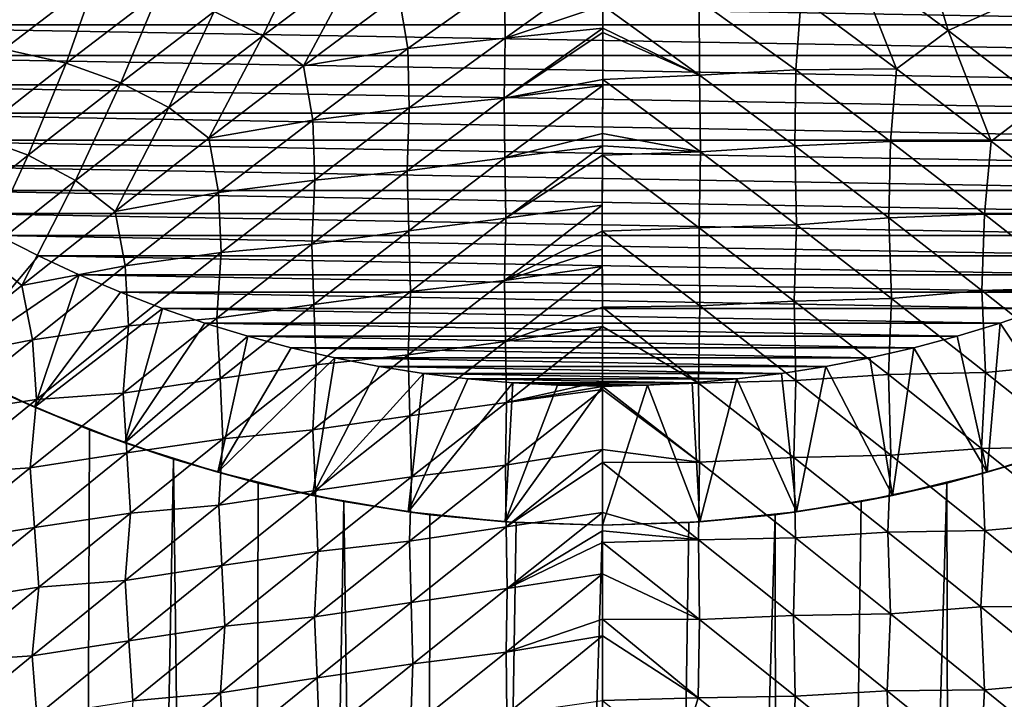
# Model space of a CAD drawing. Header units: metres. Extents: x -105 to 105, y -72 to 59.
# Tile 264 of 414: x -4 to 3, y -6 to -1. Entities that reach past the tile are written whole.
import ezdxf

# ---------------------------------------------------------------- set-up
doc = ezdxf.new("R2010")
doc.units = ezdxf.units.M
doc.layers.add('solid_509431_AD150_SW0001', color=7, linetype='CONTINUOUS')

msp = doc.modelspace()

# ---------------------------------------------------------------- linework, layer by layer
at = {"layer": 'solid_509431_AD150_SW0001'}
for points in [[(1.804421, -0.68958, 16.799105), (2.484425, -1.195985, 16.799496), (2.272971, -0.48595, 16.793667)], [(2.484425, -1.195985, 16.799496), (2.943957, -0.989472, 16.792767), (2.272971, -0.48595, 16.793667)], [(-2.11612, -0.552091, 16.79562), (-2.79005, -1.058061, 16.795267), (-2.441245, -1.232723, 16.800074)], [(-2.11612, -0.552091, 16.79562), (-2.441245, -1.232723, 16.800074), (-1.760559, -0.724785, 16.799625)], [(1.428349, -0.960345, 16.802675), (2.114647, -1.470606, 16.80332), (1.804421, -0.68958, 16.799105)], [(2.114647, -1.470606, 16.80332), (2.484425, -1.195985, 16.799496), (1.804421, -0.68958, 16.799105)], [(-1.760559, -0.724785, 16.799625), (-2.441245, -1.232723, 16.800074), (-2.149046, -1.450451, 16.803051)], [(-1.760559, -0.724785, 16.799625), (-2.149046, -1.450451, 16.803051), (-1.463417, -0.939696, 16.802437)], [(-0.000993, -0.749452, 16.772842), (-0.703855, -0.831634, 16.793709), (-0.699247, -1.249618, 16.799053)], [(-0.000993, -0.749452, 16.772842), (-0.699247, -1.249618, 16.799053), (0.001574, -1.016142, 16.778547)], [(-4.205343, -0.813809, 16.769411), (-4.299398, -1.330786, 16.759966), (-3.641806, -0.82516, 16.780527)], [(-3.641806, -0.82516, 16.780527), (-4.299398, -1.330786, 16.759966), (-3.855609, -1.431204, 16.76969)], [(-3.641806, -0.82516, 16.780527), (-3.855609, -1.431204, 16.76969), (-3.190582, -0.92252, 16.788725)], [(-1.463417, -0.939696, 16.802437), (-1.400016, -1.324029, 16.805529), (-0.703855, -0.831634, 16.793709)], [(-0.699247, -1.249618, 16.799053), (-0.703855, -0.831634, 16.793709), (-1.400016, -1.324029, 16.805529)], [(6.425641, -1.153846, -45.25), (-6.425641, -1.153846, -45.25), (-6.653815, -0.92567, -45.25)], [(6.653815, -0.92567, -45.25), (6.425641, -1.153846, -45.25), (-6.653815, -0.92567, -45.25)], [(-3.190582, -0.92252, 16.788725), (-3.855609, -1.431204, 16.76969), (-3.461147, -1.5706, 16.777431)], [(-3.190582, -0.92252, 16.788725), (-3.461147, -1.5706, 16.777431), (-2.79005, -1.058061, 16.795267)], [(-1.463417, -0.939696, 16.802437), (-2.149046, -1.450451, 16.803051), (-1.400016, -1.324029, 16.805529)], [(0.697381, -1.516925, 16.800631), (0.695617, -0.979685, 16.795788), (0.001574, -1.016142, 16.778547)], [(0.695617, -0.979685, 16.795788), (1.389881, -1.477582, 16.806168), (1.428349, -0.960345, 16.802675)], [(0.697381, -1.516925, 16.800631), (1.389881, -1.477582, 16.806168), (0.695617, -0.979685, 16.795788)], [(1.389881, -1.477582, 16.806168), (2.114647, -1.470606, 16.80332), (1.428349, -0.960345, 16.802675)], [(2.484425, -1.195985, 16.799496), (3.159886, -1.712009, 16.782499), (2.943957, -0.989472, 16.792767)], [(-2.79005, -1.058061, 16.795267), (-3.461147, -1.5706, 16.777431), (-3.11722, -1.749148, 16.782906)], [(-2.79005, -1.058061, 16.795267), (-3.11722, -1.749148, 16.782906), (-2.441245, -1.232723, 16.800074)], [(-0.699247, -1.249618, 16.799053), (0.002395, -1.177815, 16.78116), (0.001574, -1.016142, 16.778547)], [(0.697381, -1.516925, 16.800631), (0.001574, -1.016142, 16.778547), (0.002395, -1.177815, 16.78116)], [(6.189544, -1.374009, -45.25), (-6.189544, -1.374009, -45.25), (-6.425641, -1.153846, -45.25)], [(6.425641, -1.153846, -45.25), (6.189544, -1.374009, -45.25), (-6.425641, -1.153846, -45.25)], [(0.002498, -1.209635, 16.781599), (0.002395, -1.177815, 16.78116), (-0.707663, -1.681795, 16.801123)], [(-0.699247, -1.249618, 16.799053), (-0.707663, -1.681795, 16.801123), (0.002395, -1.177815, 16.78116)], [(0.697381, -1.516925, 16.800631), (0.002395, -1.177815, 16.78116), (0.002498, -1.209635, 16.781599)], [(2.114647, -1.470606, 16.80332), (2.794694, -1.990641, 16.786116), (2.484425, -1.195985, 16.799496)], [(2.794694, -1.990641, 16.786116), (3.159886, -1.712009, 16.782499), (2.484425, -1.195985, 16.799496)], [(-2.441245, -1.232723, 16.800074), (-3.11722, -1.749148, 16.782906), (-2.828644, -1.970189, 16.785742)], [(-2.441245, -1.232723, 16.800074), (-2.828644, -1.970189, 16.785742), (-2.149046, -1.450451, 16.803051)], [(-0.699247, -1.249618, 16.799053), (-1.400016, -1.324029, 16.805529), (-1.38861, -1.751969, 16.805954)], [(-0.699247, -1.249618, 16.799053), (-1.38861, -1.751969, 16.805954), (-0.707663, -1.681795, 16.801123)], [(0.002498, -1.209635, 16.781599), (-0.707663, -1.681795, 16.801123), (0.002494, -1.548774, 16.784872)], [(0.697381, -1.516925, 16.800631), (0.002498, -1.209635, 16.781599), (0.002494, -1.548774, 16.784872)], [(-4.299398, -1.330786, 16.759966), (-4.516192, -1.94956, 16.734247), (-3.855609, -1.431204, 16.76969)], [(-2.149046, -1.450451, 16.803051), (-2.08215, -1.840395, 16.801409), (-1.400016, -1.324029, 16.805529)], [(-1.38861, -1.751969, 16.805954), (-1.400016, -1.324029, 16.805529), (-2.08215, -1.840395, 16.801409)], [(5.94577, -1.585923, -45.25), (-5.94577, -1.585923, -45.25), (-6.189544, -1.374009, -45.25)], [(6.189544, -1.374009, -45.25), (5.94577, -1.585923, -45.25), (-6.189544, -1.374009, -45.25)], [(-3.855609, -1.431204, 16.76969), (-4.516192, -1.94956, 16.734247), (-4.127859, -2.091281, 16.742533)], [(-3.855609, -1.431204, 16.76969), (-4.127859, -2.091281, 16.742533), (-3.461147, -1.5706, 16.777431)], [(-2.149046, -1.450451, 16.803051), (-2.828644, -1.970189, 16.785742), (-2.08215, -1.840395, 16.801409)], [(1.382078, -2.02503, 16.8046), (1.389881, -1.477582, 16.806168), (0.697381, -1.516925, 16.800631)], [(1.382078, -2.02503, 16.8046), (2.070492, -1.993754, 16.799746), (1.389881, -1.477582, 16.806168)], [(1.389881, -1.477582, 16.806168), (2.070492, -1.993754, 16.799746), (2.114647, -1.470606, 16.80332)], [(2.070492, -1.993754, 16.799746), (2.794694, -1.990641, 16.786116), (2.114647, -1.470606, 16.80332)], [(-0.707663, -1.681795, 16.801123), (0.002373, -1.591832, 16.785118), (0.002494, -1.548774, 16.784872)], [(0.002494, -1.548774, 16.784872), (0.002373, -1.591832, 16.785118), (0.000722, -1.934663, 16.78599)], [(0.705492, -2.068486, 16.800592), (0.002494, -1.548774, 16.784872), (0.000722, -1.934663, 16.78599)], [(0.697381, -1.516925, 16.800631), (0.002494, -1.548774, 16.784872), (0.705492, -2.068486, 16.800592)], [(1.382078, -2.02503, 16.8046), (0.697381, -1.516925, 16.800631), (0.705492, -2.068486, 16.800592)], [(5.694747, -1.789194, -45.25), (-5.694747, -1.789194, -45.25), (-5.94577, -1.585923, -45.25)], [(5.94577, -1.585923, -45.25), (5.694747, -1.789194, -45.25), (-5.94577, -1.585923, -45.25)], [(-3.461147, -1.5706, 16.777431), (-4.127859, -2.091281, 16.742533), (-3.788777, -2.272148, 16.748051)], [(-3.461147, -1.5706, 16.777431), (-3.788777, -2.272148, 16.748051), (-3.11722, -1.749148, 16.782906)], [(-0.707663, -1.681795, 16.801123), (-0.701663, -2.11078, 16.800257), (0.002373, -1.591832, 16.785118)], [(0.002373, -1.591832, 16.785118), (-0.701663, -2.11078, 16.800257), (0.000722, -1.934663, 16.78599)], [(-0.707663, -1.681795, 16.801123), (-1.402878, -2.20316, 16.802967), (-0.701663, -2.11078, 16.800257)], [(-1.38861, -1.751969, 16.805954), (-1.402878, -2.20316, 16.802967), (-0.707663, -1.681795, 16.801123)], [(-3.11722, -1.749148, 16.782906), (-3.788777, -2.272148, 16.748051), (-3.503459, -2.495532, 16.750292)], [(-3.11722, -1.749148, 16.782906), (-3.503459, -2.495532, 16.750292), (-2.828644, -1.970189, 16.785742)], [(-1.38861, -1.751969, 16.805954), (-2.08215, -1.840395, 16.801409), (-2.066596, -2.270095, 16.795681)], [(-1.38861, -1.751969, 16.805954), (-2.066596, -2.270095, 16.795681), (-1.402878, -2.20316, 16.802967)], [(2.794694, -1.990641, 16.786116), (3.469986, -2.516691, 16.750793), (3.159886, -1.712009, 16.782499)], [(5.43703, -1.983397, -45.25), (-5.43703, -1.983397, -45.25), (-5.694747, -1.789194, -45.25)], [(5.694747, -1.789194, -45.25), (5.43703, -1.983397, -45.25), (-5.694747, -1.789194, -45.25)], [(-2.828644, -1.970189, 16.785742), (-2.759614, -2.360475, 16.7785), (-2.08215, -1.840395, 16.801409)], [(-2.066596, -2.270095, 16.795681), (-2.08215, -1.840395, 16.801409), (-2.759614, -2.360475, 16.7785)], [(-4.516192, -1.94956, 16.734247), (-4.79025, -2.618544, 16.690418), (-4.127859, -2.091281, 16.742533)], [(-2.828644, -1.970189, 16.785742), (-3.503459, -2.495532, 16.750292), (-2.759614, -2.360475, 16.7785)], [(-0.701663, -2.11078, 16.800257), (0.000223, -2.024429, 16.785942), (0.000722, -1.934663, 16.78599)], [(0.705492, -2.068486, 16.800592), (0.000722, -1.934663, 16.78599), (0.000223, -2.024429, 16.785942)], [(5.172636, -2.168528, -45.25), (-5.172636, -2.168528, -45.25), (-5.43703, -1.983397, -45.25)], [(5.43703, -1.983397, -45.25), (5.172636, -2.168528, -45.25), (-5.43703, -1.983397, -45.25)], [(-0.701663, -2.11078, 16.800257), (-0.695626, -2.544747, 16.797039), (0.000223, -2.024429, 16.785942)], [(0.000223, -2.024429, 16.785942), (-0.695626, -2.544747, 16.797039), (-0.000114, -2.090086, 16.785847)], [(0.000223, -2.024429, 16.785942), (-0.000114, -2.090086, 16.785847), (0.705492, -2.068486, 16.800592)], [(1.382078, -2.02503, 16.8046), (0.705492, -2.068486, 16.800592), (1.395298, -2.592262, 16.797789)], [(2.057652, -2.54248, 16.790438), (2.070492, -1.993754, 16.799746), (1.382078, -2.02503, 16.8046)], [(2.057652, -2.54248, 16.790438), (1.382078, -2.02503, 16.8046), (1.395298, -2.592262, 16.797789)], [(2.057652, -2.54248, 16.790438), (2.746646, -2.514568, 16.774704), (2.070492, -1.993754, 16.799746)], [(2.070492, -1.993754, 16.799746), (2.746646, -2.514568, 16.774704), (2.794694, -1.990641, 16.786116)], [(2.746646, -2.514568, 16.774704), (3.469986, -2.516691, 16.750793), (2.794694, -1.990641, 16.786116)], [(-4.127859, -2.091281, 16.742533), (-4.79025, -2.618544, 16.690418), (-4.455213, -2.802201, 16.695778)], [(-4.127859, -2.091281, 16.742533), (-4.455213, -2.802201, 16.695778), (-3.788777, -2.272148, 16.748051)], [(-1.402878, -2.20316, 16.802967), (-1.391065, -2.635763, 16.797169), (-0.701663, -2.11078, 16.800257)], [(-0.701663, -2.11078, 16.800257), (-1.391065, -2.635763, 16.797169), (-0.695626, -2.544747, 16.797039)], [(-0.695626, -2.544747, 16.797039), (-0.001148, -2.449749, 16.784504), (-0.000114, -2.090086, 16.785847)], [(-0.000114, -2.090086, 16.785847), (-0.001148, -2.449749, 16.784504), (-0.001165, -2.637169, 16.783329)], [(0.69555, -2.614467, 16.796352), (-0.000114, -2.090086, 16.785847), (-0.001165, -2.637169, 16.783329)], [(0.705492, -2.068486, 16.800592), (-0.000114, -2.090086, 16.785847), (0.69555, -2.614467, 16.796352)], [(1.395298, -2.592262, 16.797789), (0.705492, -2.068486, 16.800592), (0.69555, -2.614467, 16.796352)], [(4.901805, -2.344411, -45.25), (-4.901805, -2.344411, -45.25), (-5.172636, -2.168528, -45.25)], [(5.172636, -2.168528, -45.25), (4.901805, -2.344411, -45.25), (-5.172636, -2.168528, -45.25)], [(-1.402878, -2.20316, 16.802967), (-2.090066, -2.730915, 16.785503), (-1.391065, -2.635763, 16.797169)], [(-2.066596, -2.270095, 16.795681), (-2.090066, -2.730915, 16.785503), (-1.402878, -2.20316, 16.802967)], [(-3.788777, -2.272148, 16.748051), (-4.455213, -2.802201, 16.695778), (-4.172626, -3.027727, 16.697168)], [(-3.788777, -2.272148, 16.748051), (-4.172626, -3.027727, 16.697168), (-3.503459, -2.495532, 16.750292)], [(-2.066596, -2.270095, 16.795681), (-2.759614, -2.360475, 16.7785), (-2.73971, -2.79061, 16.766567)], [(-2.066596, -2.270095, 16.795681), (-2.73971, -2.79061, 16.766567), (-2.090066, -2.730915, 16.785503)], [(4.624904, -2.51079, -45.25), (-4.624904, -2.51079, -45.25), (-4.901805, -2.344411, -45.25)], [(4.901805, -2.344411, -45.25), (4.624904, -2.51079, -45.25), (-4.901805, -2.344411, -45.25)], [(-3.503459, -2.495532, 16.750292), (-3.430951, -2.887363, 16.737734), (-2.759614, -2.360475, 16.7785)], [(-2.73971, -2.79061, 16.766567), (-2.759614, -2.360475, 16.7785), (-3.430951, -2.887363, 16.737734)], [(-0.001165, -2.637169, 16.783329), (-0.001148, -2.449749, 16.784504), (-0.702935, -2.991401, 16.791655)], [(-0.695626, -2.544747, 16.797039), (-0.702935, -2.991401, 16.791655), (-0.001148, -2.449749, 16.784504)], [(4.342525, -2.667311, -45.25), (-4.342525, -2.667311, -45.25), (-4.624904, -2.51079, -45.25)], [(4.624904, -2.51079, -45.25), (4.342525, -2.667311, -45.25), (-4.624904, -2.51079, -45.25)], [(-3.503459, -2.495532, 16.750292), (-4.172626, -3.027727, 16.697168), (-3.430951, -2.887363, 16.737734)], [(-1.391065, -2.635763, 16.797169), (-1.380127, -3.069921, 16.78904), (-0.695626, -2.544747, 16.797039)], [(-0.695626, -2.544747, 16.797039), (-1.380127, -3.069921, 16.78904), (-0.702935, -2.991401, 16.791655)], [(2.057652, -2.54248, 16.790438), (1.395298, -2.592262, 16.797789), (2.078414, -3.119974, 16.775469)], [(2.727613, -3.064073, 16.757849), (2.746646, -2.514568, 16.774704), (2.057652, -2.54248, 16.790438)], [(2.727613, -3.064073, 16.757849), (2.057652, -2.54248, 16.790438), (2.078414, -3.119974, 16.775469)], [(2.727613, -3.064073, 16.757849), (3.416312, -3.041719, 16.731794), (2.746646, -2.514568, 16.774704)], [(2.746646, -2.514568, 16.774704), (3.416312, -3.041719, 16.731794), (3.469986, -2.516691, 16.750793)], [(0.69555, -2.614467, 16.796352), (-0.001165, -2.637169, 16.783329), (0.699138, -3.17452, 16.788816)], [(1.395298, -2.592262, 16.797789), (0.69555, -2.614467, 16.796352), (1.379242, -3.139148, 16.787529)], [(1.379242, -3.139148, 16.787529), (0.69555, -2.614467, 16.796352), (0.699138, -3.17452, 16.788816)], [(2.078414, -3.119974, 16.775469), (1.395298, -2.592262, 16.797789), (1.379242, -3.139148, 16.787529)], [(-4.715661, -3.600827, -44.25), (-4.342525, -2.667311, -45.25), (-4.054989, -2.813819, -45.25)], [(4.054989, -2.813819, -45.25), (-4.054989, -2.813819, -45.25), (-4.342525, -2.667311, -45.25)], [(4.342525, -2.667311, -45.25), (4.054989, -2.813819, -45.25), (-4.342525, -2.667311, -45.25)], [(-2.090066, -2.730915, 16.785503), (-2.073748, -3.16306, 16.774336), (-1.391065, -2.635763, 16.797169)], [(-1.391065, -2.635763, 16.797169), (-2.073748, -3.16306, 16.774336), (-1.380127, -3.069921, 16.78904)], [(-0.001165, -2.637169, 16.783329), (-0.702935, -2.991401, 16.791655), (-0.001056, -2.766661, 16.782349)], [(-0.000494, -3.183593, 16.778378), (-0.001165, -2.637169, 16.783329), (-0.001056, -2.766661, 16.782349)], [(0.699138, -3.17452, 16.788816), (-0.001165, -2.637169, 16.783329), (-0.000494, -3.183593, 16.778378)], [(-2.090066, -2.730915, 16.785503), (-2.770717, -3.263051, 16.749023), (-2.073748, -3.16306, 16.774336)], [(-2.73971, -2.79061, 16.766567), (-2.770717, -3.263051, 16.749023), (-2.090066, -2.730915, 16.785503)], [(-4.455213, -2.802201, 16.695778), (-4.83833, -3.561339, 16.625622), (-4.172626, -3.027727, 16.697168)], [(-4.715661, -3.600827, -44.25), (-4.054989, -2.813819, -45.25), (-3.76243, -2.950241, -45.25)], [(3.76243, -2.950241, -45.25), (-3.76243, -2.950241, -45.25), (-4.054989, -2.813819, -45.25)], [(4.054989, -2.813819, -45.25), (3.76243, -2.950241, -45.25), (-4.054989, -2.813819, -45.25)], [(-2.73971, -2.79061, 16.766567), (-3.430951, -2.887363, 16.737734), (-3.406082, -3.317922, 16.719784)], [(-2.73971, -2.79061, 16.766567), (-3.406082, -3.317922, 16.719784), (-2.770717, -3.263051, 16.749023)], [(-0.702935, -2.991401, 16.791655), (-0.0009, -2.890517, 16.781292), (-0.001056, -2.766661, 16.782349)], [(-0.001056, -2.766661, 16.782349), (-0.0009, -2.890517, 16.781292), (-0.000494, -3.183593, 16.778378)], [(-4.172626, -3.027727, 16.697168), (-4.097068, -3.418832, 16.679014), (-3.430951, -2.887363, 16.737734)], [(-3.406082, -3.317922, 16.719784), (-3.430951, -2.887363, 16.737734), (-4.097068, -3.418832, 16.679014)], [(-0.702935, -2.991401, 16.791655), (-0.696917, -3.429145, 16.784569), (-0.0009, -2.890517, 16.781292)], [(-0.0009, -2.890517, 16.781292), (-0.696917, -3.429145, 16.784569), (-0.000494, -3.183593, 16.778378)], [(-4.083696, -3.901379, -44.25), (-4.715661, -3.600827, -44.25), (-3.76243, -2.950241, -45.25)], [(-4.083696, -3.901379, -44.25), (-3.76243, -2.950241, -45.25), (-3.465084, -3.076462, -45.25)], [(3.465084, -3.076462, -45.25), (-3.465084, -3.076462, -45.25), (-3.76243, -2.950241, -45.25)], [(3.76243, -2.950241, -45.25), (3.465084, -3.076462, -45.25), (-3.76243, -2.950241, -45.25)], [(-4.172626, -3.027727, 16.697168), (-4.83833, -3.561339, 16.625622), (-4.097068, -3.418832, 16.679014)], [(-0.702935, -2.991401, 16.791655), (-1.39588, -3.526285, 16.778362), (-0.696917, -3.429145, 16.784569)], [(-1.380127, -3.069921, 16.78904), (-1.39588, -3.526285, 16.778362), (-0.702935, -2.991401, 16.791655)], [(3.390913, -3.590718, 16.707439), (3.416312, -3.041719, 16.731794), (2.727613, -3.064073, 16.757849)], [(-4.083696, -3.901379, -44.25), (-3.465084, -3.076462, -45.25), (-3.163538, -3.192209, -45.25)], [(3.163538, -3.192209, -45.25), (-3.163538, -3.192209, -45.25), (-3.465084, -3.076462, -45.25)], [(3.465084, -3.076462, -45.25), (3.163538, -3.192209, -45.25), (-3.465084, -3.076462, -45.25)], [(-2.073748, -3.16306, 16.774336), (-2.057561, -3.59736, 16.761574), (-1.380127, -3.069921, 16.78904)], [(-1.380127, -3.069921, 16.78904), (-2.057561, -3.59736, 16.761574), (-1.39588, -3.526285, 16.778362)], [(2.727613, -3.064073, 16.757849), (2.078414, -3.119974, 16.775469), (2.754176, -3.652515, 16.734438)], [(3.390913, -3.590718, 16.707439), (2.727613, -3.064073, 16.757849), (2.754176, -3.652515, 16.734438)], [(-2.770717, -3.263051, 16.749023), (-2.749037, -3.695642, 16.732885), (-2.073748, -3.16306, 16.774336)], [(-2.073748, -3.16306, 16.774336), (-2.749037, -3.695642, 16.732885), (-2.057561, -3.59736, 16.761574)], [(-0.696917, -3.429145, 16.784569), (-0.000282, -3.323329, 16.776806), (-0.000494, -3.183593, 16.778378)], [(0.699138, -3.17452, 16.788816), (-0.000494, -3.183593, 16.778378), (0.691403, -3.728317, 16.779072)], [(0.691403, -3.728317, 16.779072), (-0.000494, -3.183593, 16.778378), (-0.000282, -3.323329, 16.776806)], [(1.389851, -3.709371, 16.773893), (0.699138, -3.17452, 16.788816), (0.691403, -3.728317, 16.779072)], [(1.379242, -3.139148, 16.787529), (0.699138, -3.17452, 16.788816), (1.389851, -3.709371, 16.773893)], [(2.078414, -3.119974, 16.775469), (1.379242, -3.139148, 16.787529), (2.055794, -3.667001, 16.759428)], [(2.055794, -3.667001, 16.759428), (1.379242, -3.139148, 16.787529), (1.389851, -3.709371, 16.773893)], [(2.754176, -3.652515, 16.734438), (2.078414, -3.119974, 16.775469), (2.055794, -3.667001, 16.759428)], [(-3.432381, -4.158222, -44.25), (-4.083696, -3.901379, -44.25), (-3.163538, -3.192209, -45.25)], [(-3.432381, -4.158222, -44.25), (-3.163538, -3.192209, -45.25), (-2.858419, -3.297271, -45.25)], [(2.858419, -3.297271, -45.25), (-2.858419, -3.297271, -45.25), (-3.163538, -3.192209, -45.25)], [(3.163538, -3.192209, -45.25), (2.858419, -3.297271, -45.25), (-3.163538, -3.192209, -45.25)], [(3.432381, -4.158222, -44.25), (2.858419, -3.297271, -45.25), (3.163538, -3.192209, -45.25)], [(-3.406082, -3.317922, 16.719784), (-4.097068, -3.418832, 16.679014), (-4.067815, -3.847464, 16.654846)], [(-3.406082, -3.317922, 16.719784), (-4.067815, -3.847464, 16.654846), (-3.444855, -3.800134, 16.694059)], [(-2.770717, -3.263051, 16.749023), (-3.444855, -3.800134, 16.694059), (-2.749037, -3.695642, 16.732885)], [(-3.406082, -3.317922, 16.719784), (-3.444855, -3.800134, 16.694059), (-2.770717, -3.263051, 16.749023)], [(-3.432381, -4.158222, -44.25), (-2.858419, -3.297271, -45.25), (-2.549777, -3.391631, -45.25)], [(2.549777, -3.391631, -45.25), (-2.549777, -3.391631, -45.25), (-2.858419, -3.297271, -45.25)], [(2.858419, -3.297271, -45.25), (2.549777, -3.391631, -45.25), (-2.858419, -3.297271, -45.25)], [(-0.696917, -3.429145, 16.784569), (-0.690249, -3.867753, 16.776445), (-0.000282, -3.323329, 16.776806)], [(0.000246, -3.715332, 16.771929), (-0.000282, -3.323329, 16.776806), (-0.690249, -3.867753, 16.776445)], [(0.691403, -3.728317, 16.779072), (-0.000282, -3.323329, 16.776806), (0.000246, -3.715332, 16.771929)], [(2.76556, -4.369862, -44.25), (2.549777, -3.391631, -45.25), (2.858419, -3.297271, -45.25)], [(3.432381, -4.158222, -44.25), (2.76556, -4.369862, -44.25), (2.858419, -3.297271, -45.25)], [(-2.76556, -4.369862, -44.25), (-3.432381, -4.158222, -44.25), (-2.549777, -3.391631, -45.25)], [(-2.76556, -4.369862, -44.25), (-2.549777, -3.391631, -45.25), (-2.237835, -3.47522, -45.25)], [(2.237835, -3.47522, -45.25), (-2.237835, -3.47522, -45.25), (-2.549777, -3.391631, -45.25)], [(2.549777, -3.391631, -45.25), (2.237835, -3.47522, -45.25), (-2.549777, -3.391631, -45.25)], [(2.76556, -4.369862, -44.25), (2.237835, -3.47522, -45.25), (2.549777, -3.391631, -45.25)], [(-4.83833, -3.561339, 16.625622), (-4.759496, -3.951128, 16.6019), (-4.097068, -3.418832, 16.679014)], [(-4.067815, -3.847464, 16.654846), (-4.097068, -3.418832, 16.679014), (-4.759496, -3.951128, 16.6019)], [(-1.39588, -3.526285, 16.778362), (-1.384314, -3.963473, 16.767443), (-0.696917, -3.429145, 16.784569)], [(-0.696917, -3.429145, 16.784569), (-1.384314, -3.963473, 16.767443), (-0.690249, -3.867753, 16.776445)], [(-2.76556, -4.369862, -44.25), (-2.237835, -3.47522, -45.25), (-1.923059, -3.547891, -45.25)], [(1.923059, -3.547891, -45.25), (-1.923059, -3.547891, -45.25), (-2.237835, -3.47522, -45.25)], [(2.237835, -3.47522, -45.25), (1.923059, -3.547891, -45.25), (-2.237835, -3.47522, -45.25)], [(-1.39588, -3.526285, 16.778362), (-2.080771, -4.064648, 16.745348), (-1.384314, -3.963473, 16.767443)], [(-2.057561, -3.59736, 16.761574), (-2.080771, -4.064648, 16.745348), (-1.39588, -3.526285, 16.778362)], [(2.085284, -4.535641, -44.25), (1.923059, -3.547891, -45.25), (2.237835, -3.47522, -45.25)], [(2.76556, -4.369862, -44.25), (2.085284, -4.535641, -44.25), (2.237835, -3.47522, -45.25)], [(-4.083696, -3.901379, -44.25), (-4.280486, -3.813428, -28.848166), (-4.715661, -3.600827, -44.25)], [(-2.085284, -4.535641, -44.25), (-2.76556, -4.369862, -44.25), (-1.923059, -3.547891, -45.25)], [(-2.749037, -3.695642, 16.732885), (-2.727619, -4.129392, 16.715631), (-2.057561, -3.59736, 16.761574)], [(-2.057561, -3.59736, 16.761574), (-2.727619, -4.129392, 16.715631), (-2.080771, -4.064648, 16.745348)], [(-2.085284, -4.535641, -44.25), (-1.923059, -3.547891, -45.25), (-1.606166, -3.609486, -45.25)], [(-2.085284, -4.535641, -44.25), (-1.606166, -3.609486, -45.25), (-1.287416, -3.659971, -45.25)], [(1.606166, -3.609486, -45.25), (-1.606166, -3.609486, -45.25), (-1.923059, -3.547891, -45.25)], [(1.923059, -3.547891, -45.25), (1.606166, -3.609486, -45.25), (-1.923059, -3.547891, -45.25)], [(1.287416, -3.659971, -45.25), (-1.287416, -3.659971, -45.25), (-1.606166, -3.609486, -45.25)], [(1.606166, -3.609486, -45.25), (1.287416, -3.659971, -45.25), (-1.606166, -3.609486, -45.25)], [(1.395799, -4.654519, -44.25), (1.287416, -3.659971, -45.25), (1.606166, -3.609486, -45.25)], [(2.085284, -4.535641, -44.25), (1.395799, -4.654519, -44.25), (1.606166, -3.609486, -45.25)], [(2.085284, -4.535641, -44.25), (1.606166, -3.609486, -45.25), (1.923059, -3.547891, -45.25)], [(3.390913, -3.590718, 16.707439), (2.754176, -3.652515, 16.734438), (3.424022, -4.187801, 16.674767)], [(-1.395799, -4.654519, -44.25), (-2.085284, -4.535641, -44.25), (-1.287416, -3.659971, -45.25)], [(-1.395799, -4.654519, -44.25), (-1.287416, -3.659971, -45.25), (-0.967019, -3.699312, -45.25)], [(0.967019, -3.699312, -45.25), (-0.967019, -3.699312, -45.25), (-1.287416, -3.659971, -45.25)], [(1.287416, -3.659971, -45.25), (0.967019, -3.699312, -45.25), (-1.287416, -3.659971, -45.25)], [(1.395799, -4.654519, -44.25), (0.967019, -3.699312, -45.25), (1.287416, -3.659971, -45.25)], [(2.055794, -3.667001, 16.759428), (1.389851, -3.709371, 16.773893), (2.072386, -4.247648, 16.739374)], [(2.754176, -3.652515, 16.734438), (2.055794, -3.667001, 16.759428), (2.725011, -4.198639, 16.712767)], [(2.725011, -4.198639, 16.712767), (2.055794, -3.667001, 16.759428), (2.072386, -4.247648, 16.739374)], [(3.424022, -4.187801, 16.674767), (2.754176, -3.652515, 16.734438), (2.725011, -4.198639, 16.712767)], [(-3.444855, -3.800134, 16.694059), (-3.418481, -4.230938, 16.672802), (-2.749037, -3.695642, 16.732885)], [(-2.749037, -3.695642, 16.732885), (-3.418481, -4.230938, 16.672802), (-2.727619, -4.129392, 16.715631)], [(-1.395799, -4.654519, -44.25), (-0.967019, -3.699312, -45.25), (-0.6452, -3.727471, -45.25)], [(-0.699429, -4.726109, -44.25), (-1.395799, -4.654519, -44.25), (-0.6452, -3.727471, -45.25)], [(0.6452, -3.727471, -45.25), (-0.6452, -3.727471, -45.25), (-0.967019, -3.699312, -45.25)], [(0.967019, -3.699312, -45.25), (0.6452, -3.727471, -45.25), (-0.967019, -3.699312, -45.25)], [(-0.699429, -4.726109, -44.25), (-0.6452, -3.727471, -45.25), (-0.32267, -3.744369, -45.25)], [(-0.699429, -4.726109, -44.25), (-0.32267, -3.744369, -45.25), (0, -3.750002, -45.25)], [(0, -4.75, -44.25), (-0.699429, -4.726109, -44.25), (0, -3.750002, -45.25)], [(0.000246, -3.715332, 16.771929), (-0.690249, -3.867753, 16.776445), (0.00028, -3.752383, 16.771441)], [(0.32267, -3.744369, -45.25), (-0.32267, -3.744369, -45.25), (-0.6452, -3.727471, -45.25)], [(0.6452, -3.727471, -45.25), (0.32267, -3.744369, -45.25), (-0.6452, -3.727471, -45.25)], [(0.32267, -3.744369, -45.25), (0, -3.750002, -45.25), (-0.32267, -3.744369, -45.25)], [(0, -4.75, -44.25), (0, -3.750002, -45.25), (0.32267, -3.744369, -45.25)], [(0.699429, -4.726109, -44.25), (0, -4.75, -44.25), (0.32267, -3.744369, -45.25)], [(0.691403, -3.728317, 16.779072), (0.000246, -3.715332, 16.771929), (0.00028, -3.752383, 16.771441)], [(0.691403, -3.728317, 16.779072), (0.00028, -3.752383, 16.771441), (0.698594, -4.296447, 16.768093)], [(0.699429, -4.726109, -44.25), (0.32267, -3.744369, -45.25), (0.6452, -3.727471, -45.25)], [(0.699429, -4.726109, -44.25), (0.6452, -3.727471, -45.25), (0.967019, -3.699312, -45.25)], [(1.389851, -3.709371, 16.773893), (0.691403, -3.728317, 16.779072), (1.374837, -4.262629, 16.75979)], [(1.374837, -4.262629, 16.75979), (0.691403, -3.728317, 16.779072), (0.698594, -4.296447, 16.768093)], [(1.395799, -4.654519, -44.25), (0.699429, -4.726109, -44.25), (0.967019, -3.699312, -45.25)], [(2.072386, -4.247648, 16.739374), (1.389851, -3.709371, 16.773893), (1.374837, -4.262629, 16.75979)], [(-4.280486, -3.813428, -28.848166), (-3.852643, -45.799999, -28.925034), (-5.117981, -45.799999, -28.673342)], [(-4.280486, -3.813428, -28.848166), (-3.686413, -4.064145, -28.952656), (-3.852643, -45.799999, -28.925034)], [(-4.083696, -3.901379, -44.25), (-3.686413, -4.064145, -28.952656), (-4.280486, -3.813428, -28.848166)], [(-3.444855, -3.800134, 16.694059), (-4.114512, -4.337924, 16.620192), (-3.418481, -4.230938, 16.672802)], [(-4.067815, -3.847464, 16.654846), (-4.114512, -4.337924, 16.620192), (-3.444855, -3.800134, 16.694059)], [(-0.697879, -4.319269, 16.767653), (0.000358, -4.205583, 16.765368), (0.000298, -3.774105, 16.771154)], [(-0.690249, -3.867753, 16.776445), (-0.697879, -4.319269, 16.767653), (0.000298, -3.774105, 16.771154)], [(-0.690249, -3.867753, 16.776445), (0.000298, -3.774105, 16.771154), (0.00028, -3.752383, 16.771441)], [(0.698594, -4.296447, 16.768093), (0.00028, -3.752383, 16.771441), (0.000298, -3.774105, 16.771154)], [(0.000298, -3.774105, 16.771154), (0.000358, -4.205583, 16.765368), (0.698594, -4.296447, 16.768093)], [(-4.067815, -3.847464, 16.654846), (-4.759496, -3.951128, 16.6019), (-4.725513, -4.377696, 16.571699)], [(-4.067815, -3.847464, 16.654846), (-4.725513, -4.377696, 16.571699), (-4.114512, -4.337924, 16.620192)], [(-1.384314, -3.963473, 16.767443), (-1.37177, -4.401682, 16.756178), (-0.690249, -3.867753, 16.776445)], [(-0.690249, -3.867753, 16.776445), (-1.37177, -4.401682, 16.756178), (-0.697879, -4.319269, 16.767653)], [(-3.432381, -4.158222, -44.25), (-3.686413, -4.064145, -28.952656), (-4.083696, -3.901379, -44.25)], [(-2.080771, -4.064648, 16.745348), (-2.063555, -4.501285, 16.730917), (-1.384314, -3.963473, 16.767443)], [(-1.384314, -3.963473, 16.767443), (-2.063555, -4.501285, 16.730917), (-1.37177, -4.401682, 16.756178)], [(-3.686413, -4.064145, -28.952656), (-3.083935, -4.275063, -29.042305), (-3.852643, -45.799999, -28.925034)], [(-3.432381, -4.158222, -44.25), (-3.083935, -4.275063, -29.042305), (-3.686413, -4.064145, -28.952656)], [(-2.080771, -4.064648, 16.745348), (-2.758682, -4.605924, 16.6931), (-2.063555, -4.501285, 16.730917)], [(-2.727619, -4.129392, 16.715631), (-2.758682, -4.605924, 16.6931), (-2.080771, -4.064648, 16.745348)], [(3.686414, -4.064144, -28.952654), (3.852643, -45.799999, -28.925034), (2.575183, -45.799999, -29.105381)], [(3.083935, -4.275063, -29.042305), (3.686414, -4.064144, -28.952654), (2.575183, -45.799999, -29.105381)], [(-2.76556, -4.369862, -44.25), (-3.083935, -4.275063, -29.042305), (-3.432381, -4.158222, -44.25)], [(-3.418481, -4.230938, 16.672802), (-3.392317, -4.66253, 16.651026), (-2.727619, -4.129392, 16.715631)], [(-2.727619, -4.129392, 16.715631), (-3.392317, -4.66253, 16.651026), (-2.758682, -4.605924, 16.6931)], [(3.432381, -4.158222, -44.25), (3.083935, -4.275063, -29.042305), (2.76556, -4.369862, -44.25)], [(-4.114512, -4.337924, 16.620192), (-4.083332, -4.76654, 16.593979), (-3.418481, -4.230938, 16.672802)], [(-3.418481, -4.230938, 16.672802), (-4.083332, -4.76654, 16.593979), (-3.392317, -4.66253, 16.651026)], [(-0.697879, -4.319269, 16.767653), (-0.691401, -4.761595, 16.759321), (0.000358, -4.205583, 16.765368)], [(0.000358, -4.205583, 16.765368), (-0.691401, -4.761595, 16.759321), (0.000314, -4.299475, 16.764116)], [(0.698594, -4.296447, 16.768093), (0.000358, -4.205583, 16.765368), (0.000314, -4.299475, 16.764116)], [(2.725011, -4.198639, 16.712767), (2.072386, -4.247648, 16.739374), (2.748195, -4.787975, 16.685593)], [(3.424022, -4.187801, 16.674767), (2.725011, -4.198639, 16.712767), (3.388925, -4.731412, 16.647486)], [(3.388925, -4.731412, 16.647486), (2.725011, -4.198639, 16.712767), (2.748195, -4.787975, 16.685593)], [(-3.083935, -4.275063, -29.042305), (-2.575183, -45.799999, -29.105381), (-3.852643, -45.799999, -28.925034)], [(-3.083935, -4.275063, -29.042305), (-2.474347, -4.446864, -29.116518), (-2.575183, -45.799999, -29.105381)], [(-2.76556, -4.369862, -44.25), (-2.474347, -4.446864, -29.116518), (-3.083935, -4.275063, -29.042305)], [(-0.691401, -4.761595, 16.759321), (0.000108, -4.659441, 16.759533), (0.000314, -4.299475, 16.764116)], [(0.690314, -4.855287, 16.75765), (0.000314, -4.299475, 16.764116), (0.000108, -4.659441, 16.759533)], [(0.698594, -4.296447, 16.768093), (0.000314, -4.299475, 16.764116), (0.690314, -4.855287, 16.75765)], [(1.388024, -4.840669, 16.744305), (0.698594, -4.296447, 16.768093), (0.690314, -4.855287, 16.75765)], [(1.374837, -4.262629, 16.75979), (0.698594, -4.296447, 16.768093), (1.388024, -4.840669, 16.744305)], [(2.072386, -4.247648, 16.739374), (1.374837, -4.262629, 16.75979), (2.050353, -4.799512, 16.721178)], [(2.050353, -4.799512, 16.721178), (1.374837, -4.262629, 16.75979), (1.388024, -4.840669, 16.744305)], [(2.748195, -4.787975, 16.685593), (2.072386, -4.247648, 16.739374), (2.050353, -4.799512, 16.721178)], [(2.474347, -4.446864, -29.116518), (3.083935, -4.275063, -29.042305), (2.575183, -45.799999, -29.105381)], [(2.76556, -4.369862, -44.25), (3.083935, -4.275063, -29.042305), (2.474347, -4.446864, -29.116518)], [(-4.114512, -4.337924, 16.620192), (-4.779603, -4.876483, 16.527651), (-4.083332, -4.76654, 16.593979)], [(-4.725513, -4.377696, 16.571699), (-4.779603, -4.876483, 16.527651), (-4.114512, -4.337924, 16.620192)], [(-2.085284, -4.535641, -44.25), (-2.474347, -4.446864, -29.116518), (-2.76556, -4.369862, -44.25)], [(-0.697879, -4.319269, 16.767653), (-1.387004, -4.863401, 16.743744), (-0.691401, -4.761595, 16.759321)], [(-1.37177, -4.401682, 16.756178), (-1.387004, -4.863401, 16.743744), (-0.697879, -4.319269, 16.767653)], [(2.76556, -4.369862, -44.25), (2.474347, -4.446864, -29.116518), (2.085284, -4.535641, -44.25)], [(-2.474347, -4.446864, -29.116518), (-1.859856, -4.579853, -29.174677), (-2.575183, -45.799999, -29.105381)], [(-2.085284, -4.535641, -44.25), (-1.859856, -4.579853, -29.174677), (-2.474347, -4.446864, -29.116518)], [(-2.063555, -4.501285, 16.730917), (-2.045557, -4.938169, 16.716675), (-1.37177, -4.401682, 16.756178)], [(-1.37177, -4.401682, 16.756178), (-2.045557, -4.938169, 16.716675), (-1.387004, -4.863401, 16.743744)], [(2.474347, -4.446864, -29.116518), (2.575183, -45.799999, -29.105381), (1.28962, -45.799999, -29.213818)], [(1.859856, -4.579853, -29.174677), (2.474347, -4.446864, -29.116518), (1.28962, -45.799999, -29.213818)], [(2.085284, -4.535641, -44.25), (2.474347, -4.446864, -29.116518), (1.859856, -4.579853, -29.174677)], [(-2.758682, -4.605924, 16.6931), (-2.736416, -5.040484, 16.675182), (-2.063555, -4.501285, 16.730917)], [(-2.063555, -4.501285, 16.730917), (-2.736416, -5.040484, 16.675182), (-2.045557, -4.938169, 16.716675)], [(-1.859856, -4.579853, -29.174677), (-1.28962, -45.799999, -29.213818), (-2.575183, -45.799999, -29.105381)], [(-1.395799, -4.654519, -44.25), (-1.859856, -4.579853, -29.174677), (-2.085284, -4.535641, -44.25)], [(-1.859856, -4.579853, -29.174677), (-1.241711, -4.67451, -29.216457), (-1.28962, -45.799999, -29.213818)], [(-1.395799, -4.654519, -44.25), (-1.241711, -4.67451, -29.216457), (-1.859856, -4.579853, -29.174677)], [(1.24171, -4.67451, -29.216457), (1.859856, -4.579853, -29.174677), (1.28962, -45.799999, -29.213818)], [(1.395799, -4.654519, -44.25), (1.859856, -4.579853, -29.174677), (1.24171, -4.67451, -29.216457)], [(2.085284, -4.535641, -44.25), (1.859856, -4.579853, -29.174677), (1.395799, -4.654519, -44.25)], [(-4.083332, -4.76654, 16.593979), (-4.05224, -5.195909, 16.567907), (-3.392317, -4.66253, 16.651026)], [(-3.392317, -4.66253, 16.651026), (-4.05224, -5.195909, 16.567907), (-3.431288, -5.147443, 16.621571)], [(-2.758682, -4.605924, 16.6931), (-3.431288, -5.147443, 16.621571), (-2.736416, -5.040484, 16.675182)], [(-3.392317, -4.66253, 16.651026), (-3.431288, -5.147443, 16.621571), (-2.758682, -4.605924, 16.6931)], [(-0.699429, -4.726109, -44.25), (-1.241711, -4.67451, -29.216457), (-1.395799, -4.654519, -44.25)], [(-0.691401, -4.761595, 16.759321), (-0.685281, -5.20571, 16.751814), (0.000108, -4.659441, 16.759533)], [(0.00005, -4.790622, 16.757988), (0.000108, -4.659441, 16.759533), (-0.685281, -5.20571, 16.751814)], [(0.690314, -4.855287, 16.75765), (0.000108, -4.659441, 16.759533), (0.00005, -4.790622, 16.757988)], [(1.395799, -4.654519, -44.25), (1.24171, -4.67451, -29.216457), (0.699429, -4.726109, -44.25)], [(-1.241711, -4.67451, -29.216457), (-0.621311, -4.731152, -29.241606), (-1.28962, -45.799999, -29.213818)], [(-0.621311, -4.731152, -29.241606), (0.000003, -4.75, -29.250002), (-1.28962, -45.799999, -29.213818)], [(-0.699429, -4.726109, -44.25), (-0.621311, -4.731152, -29.241606), (-1.241711, -4.67451, -29.216457)], [(0, -4.75, -44.25), (-0.621311, -4.731152, -29.241606), (-0.699429, -4.726109, -44.25)], [(0, -4.75, -44.25), (0.000003, -4.75, -29.250002), (-0.621311, -4.731152, -29.241606)], [(1.24171, -4.67451, -29.216457), (1.28962, -45.799999, -29.213818), (0, -45.799999, -29.25)], [(0.621313, -4.731152, -29.241606), (1.24171, -4.67451, -29.216457), (0, -45.799999, -29.25)], [(0.699429, -4.726109, -44.25), (0.000003, -4.75, -29.250002), (0, -4.75, -44.25)], [(0.000003, -4.75, -29.250002), (0.621313, -4.731152, -29.241606), (0, -45.799999, -29.25)], [(0.699429, -4.726109, -44.25), (0.621313, -4.731152, -29.241606), (0.000003, -4.75, -29.250002)], [(0.699429, -4.726109, -44.25), (1.24171, -4.67451, -29.216457), (0.621313, -4.731152, -29.241606)], [(3.388925, -4.731412, 16.647486), (2.748195, -4.787975, 16.685593), (3.418722, -5.328629, 16.61265)], [(-4.779603, -4.876483, 16.527651), (-4.743476, -5.302678, 16.49667), (-4.083332, -4.76654, 16.593979)], [(-4.083332, -4.76654, 16.593979), (-4.743476, -5.302678, 16.49667), (-4.05224, -5.195909, 16.567907)], [(-1.387004, -4.863401, 16.743744), (-1.374628, -5.304339, 16.733332), (-0.691401, -4.761595, 16.759321)], [(-0.691401, -4.761595, 16.759321), (-1.374628, -5.304339, 16.733332), (-0.685281, -5.20571, 16.751814)], [(0.000003, -4.75, -29.250002), (0, -45.799999, -29.25), (-1.28962, -45.799999, -29.213818)], [(0.00005, -4.790622, 16.757988), (-0.685281, -5.20571, 16.751814), (0.000025, -4.873029, 16.757063)], [(0.690314, -4.855287, 16.75765), (0.00005, -4.790622, 16.757988), (0.000025, -4.873029, 16.757063)], [(2.050353, -4.799512, 16.721178), (1.388024, -4.840669, 16.744305), (2.070062, -5.386235, 16.700603)], [(2.748195, -4.787975, 16.685593), (2.050353, -4.799512, 16.721178), (2.719785, -5.337183, 16.663445)], [(2.719785, -5.337183, 16.663445), (2.050353, -4.799512, 16.721178), (2.070062, -5.386235, 16.700603)], [(3.418722, -5.328629, 16.61265), (2.748195, -4.787975, 16.685593), (2.719785, -5.337183, 16.663445)], [(-1.387004, -4.863401, 16.743744), (-2.068775, -5.408933, 16.699947), (-1.374628, -5.304339, 16.733332)], [(-2.045557, -4.938169, 16.716675), (-2.068775, -5.408933, 16.699947), (-1.387004, -4.863401, 16.743744)], [(-0.685281, -5.20571, 16.751814), (-0.000001, -5.099474, 16.75474), (0.000025, -4.873029, 16.757063)], [(0.696602, -5.427965, 16.748331), (0.000025, -4.873029, 16.757063), (-0.000001, -5.099474, 16.75474)], [(0.690314, -4.855287, 16.75765), (0.000025, -4.873029, 16.757063), (0.696602, -5.427965, 16.748331)], [(1.388024, -4.840669, 16.744305), (0.690314, -4.855287, 16.75765), (1.372309, -5.397629, 16.731277)], [(1.372309, -5.397629, 16.731277), (0.690314, -4.855287, 16.75765), (0.696602, -5.427965, 16.748331)], [(2.070062, -5.386235, 16.700603), (1.388024, -4.840669, 16.744305), (1.372309, -5.397629, 16.731277)], [(-2.736416, -5.040484, 16.675182), (-2.713367, -5.475117, 16.658089), (-2.045557, -4.938169, 16.716675)], [(-2.045557, -4.938169, 16.716675), (-2.713367, -5.475117, 16.658089), (-2.068775, -5.408933, 16.699947)], [(-3.431288, -5.147443, 16.621571), (-3.403989, -5.579693, 16.600386), (-2.736416, -5.040484, 16.675182)], [(-2.736416, -5.040484, 16.675182), (-3.403989, -5.579693, 16.600386), (-2.713367, -5.475117, 16.658089)], [(-3.431288, -5.147443, 16.621571), (-4.098834, -5.689122, 16.531034), (-3.403989, -5.579693, 16.600386)], [(-4.05224, -5.195909, 16.567907), (-4.098834, -5.689122, 16.531034), (-3.431288, -5.147443, 16.621571)], [(-0.000001, -5.099474, 16.75474), (-0.693048, -5.662125, 16.745342), (-0.000003, -5.426178, 16.752073)], [(-0.685281, -5.20571, 16.751814), (-0.693048, -5.662125, 16.745342), (-0.000001, -5.099474, 16.75474)], [(0.696602, -5.427965, 16.748331), (-0.000001, -5.099474, 16.75474), (-0.000003, -5.426178, 16.752073)], [(-4.743476, -5.302678, 16.49667), (-4.707474, -5.729396, 16.466461), (-4.05224, -5.195909, 16.567907)], [(-4.05224, -5.195909, 16.567907), (-4.707474, -5.729396, 16.466461), (-4.098834, -5.689122, 16.531034)], [(-1.374628, -5.304339, 16.733332), (-1.362754, -5.746573, 16.724281), (-0.685281, -5.20571, 16.751814)], [(-0.685281, -5.20571, 16.751814), (-1.362754, -5.746573, 16.724281), (-0.693048, -5.662125, 16.745342)], [(-2.068775, -5.408933, 16.699947), (-2.051032, -5.847642, 16.687641), (-1.374628, -5.304339, 16.733332)], [(-1.374628, -5.304339, 16.733332), (-2.051032, -5.847642, 16.687641), (-1.362754, -5.746573, 16.724281)], [(2.719785, -5.337183, 16.663445), (2.070062, -5.386235, 16.700603), (2.746176, -5.931925, 16.637276)], [(3.418722, -5.328629, 16.61265), (2.719785, -5.337183, 16.663445), (3.383944, -5.874856, 16.586826)], [(3.383944, -5.874856, 16.586826), (2.719785, -5.337183, 16.663445), (2.746176, -5.931925, 16.637276)], [(-2.068775, -5.408933, 16.699947), (-2.744627, -5.954466, 16.63652), (-2.051032, -5.847642, 16.687641)], [(-2.713367, -5.475117, 16.658089), (-2.744627, -5.954466, 16.63652), (-2.068775, -5.408933, 16.699947)], [(-0.693048, -5.662125, 16.745342), (0, -5.545255, 16.751343), (-0.000003, -5.426178, 16.752073)], [(0.688478, -5.991049, 16.742123), (-0.000003, -5.426178, 16.752073), (0, -5.545255, 16.751343)], [(0.696602, -5.427965, 16.748331), (-0.000003, -5.426178, 16.752073), (0.688478, -5.991049, 16.742123)], [(1.38523, -5.97906, 16.719053), (0.696602, -5.427965, 16.748331), (0.688478, -5.991049, 16.742123)], [(1.372309, -5.397629, 16.731277), (0.696602, -5.427965, 16.748331), (1.38523, -5.97906, 16.719053)], [(2.070062, -5.386235, 16.700603), (1.372309, -5.397629, 16.731277), (2.047576, -5.940432, 16.685255)], [(2.047576, -5.940432, 16.685255), (1.372309, -5.397629, 16.731277), (1.38523, -5.97906, 16.719053)], [(2.746176, -5.931925, 16.637276), (2.070062, -5.386235, 16.700603), (2.047576, -5.940432, 16.685255)], [(-3.403989, -5.579693, 16.600386), (-3.375917, -6.011963, 16.580685), (-2.713367, -5.475117, 16.658089)], [(-2.713367, -5.475117, 16.658089), (-3.375917, -6.011963, 16.580685), (-2.744627, -5.954466, 16.63652)], [(-4.098834, -5.689122, 16.531034), (-4.066552, -6.118785, 16.506786), (-3.403989, -5.579693, 16.600386)], [(-3.403989, -5.579693, 16.600386), (-4.066552, -6.118785, 16.506786), (-3.375917, -6.011963, 16.580685)], [(-0.693048, -5.662125, 16.745342), (-0.686831, -6.108479, 16.741293), (0, -5.545255, 16.751343)], [(0, -5.545255, 16.751343), (-0.686831, -6.108479, 16.741293), (0, -6.010406, 16.75)], [(0.688478, -5.991049, 16.742123), (0, -5.545255, 16.751343), (0, -6.010406, 16.75)], [(-4.098834, -5.689122, 16.531034), (-4.761675, -6.230262, 16.421581), (-4.066552, -6.118785, 16.506786)], [(-4.707474, -5.729396, 16.466461), (-4.761675, -6.230262, 16.421581), (-4.098834, -5.689122, 16.531034)], [(-0.693048, -5.662125, 16.745342), (-1.378678, -6.212056, 16.715633), (-0.686831, -6.108479, 16.741293)], [(-1.362754, -5.746573, 16.724281), (-1.378678, -6.212056, 16.715633), (-0.693048, -5.662125, 16.745342)], [(-2.051032, -5.847642, 16.687641), (-2.033815, -6.287536, 16.677292), (-1.362754, -5.746573, 16.724281)], [(-1.362754, -5.746573, 16.724281), (-2.033815, -6.287536, 16.677292), (-1.378678, -6.212056, 16.715633)], [(-2.744627, -5.954466, 16.63652), (-2.72171, -6.390755, 16.622576), (-2.051032, -5.847642, 16.687641)], [(-2.051032, -5.847642, 16.687641), (-2.72171, -6.390755, 16.622576), (-2.033815, -6.287536, 16.677292)], [(2.047576, -5.940432, 16.685255), (1.38523, -5.97906, 16.719053), (2.067401, -6.530131, 16.669657)], [(2.746176, -5.931925, 16.637276), (2.047576, -5.940432, 16.685255), (2.717165, -6.483042, 16.619921)], [(2.717165, -6.483042, 16.619921), (2.047576, -5.940432, 16.685255), (2.067401, -6.530131, 16.669657)], [(3.416958, -6.477288, 16.554598), (2.746176, -5.931925, 16.637276), (2.717165, -6.483042, 16.619921)], [(3.383944, -5.874856, 16.586826), (2.746176, -5.931925, 16.637276), (3.416958, -6.477288, 16.554598)], [(-2.744627, -5.954466, 16.63652), (-3.415154, -6.499691, 16.553761), (-2.72171, -6.390755, 16.622576)], [(-3.375917, -6.011963, 16.580685), (-3.415154, -6.499691, 16.553761), (-2.744627, -5.954466, 16.63652)], [(0.688478, -5.991049, 16.742123), (0, -6.010406, 16.75), (0.549883, -6.450534, 16.743425)], [(1.369941, -6.539257, 16.712074), (0.688478, -5.991049, 16.742123), (0.549883, -6.450534, 16.743425)], [(1.38523, -5.97906, 16.719053), (0.688478, -5.991049, 16.742123), (1.369941, -6.539257, 16.712074)], [(2.067401, -6.530131, 16.669657), (1.38523, -5.97906, 16.719053), (1.369941, -6.539257, 16.712074)]]:
    msp.add_3dface(points, dxfattribs=at)

doc.saveas('drawing.dxf')
